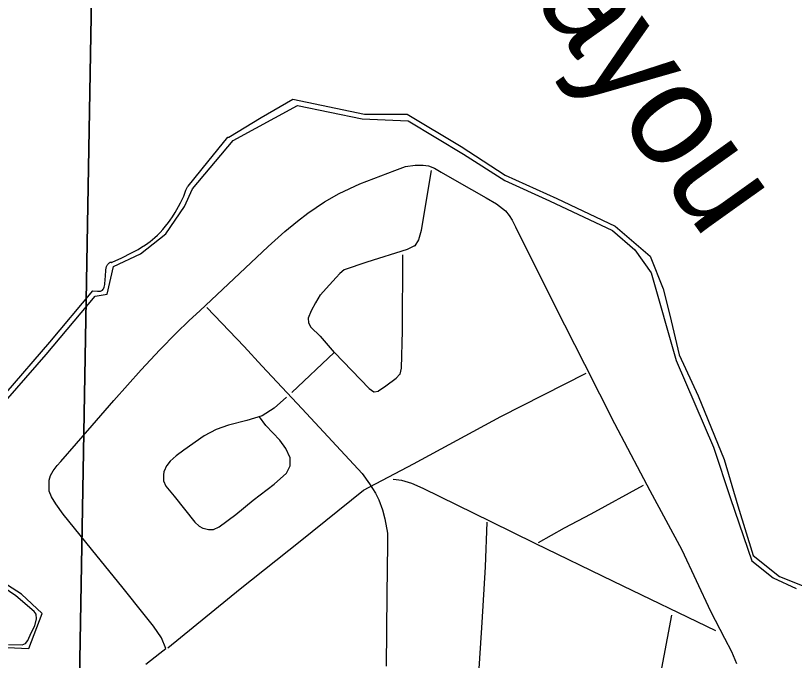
# Model space of a CAD drawing. Extents: x 1219626 to 1426462, y 456797 to 752399.
# Drawn here: x 1337744 to 1341539, y 516832 to 519972 of the extents above; entities that cross this region are included whole.
import ezdxf

# ---------------------------------------------------------------- set-up
doc = ezdxf.new("R2010")
doc.units = 0
for name, color, linetype in [('Cities Incorporated Area', 7, 'Continuous'), ('City Streets', 7, 'Continuous'), ('County Routes Highway Center Lines', 7, 'Continuous'), ('Islands Coastal', 7, 'Continuous'), ('Narrow River Creek and Branch and Slough Text', 7, 'Continuous'), ('Quad Borders', 7, 'Continuous')]:
    doc.layers.add(name, color=color, linetype=linetype)

msp = doc.modelspace()

# ---------------------------------------------------------------- linework, layer by layer
at = {"layer": 'Cities Incorporated Area'}
for points in [[(1337648.5, 518044), (1337892.2, 518321.6), (1338130.9, 518604.8), (1338189.4, 518615.1), (1338220.4, 518749.5), (1338353.3, 518811.6), (1338476.6, 518909.3), (1338566.3, 519041.9), (1338605.4, 519127.5), (1338804.2, 519363), (1339117.2, 519534.6), (1339432.5, 519469.3), (1339657.2, 519459.5), (1339926.6, 519297.8), (1340127.3, 519168.6), (1340344.9, 519069.9), (1340651.6, 518925.1), (1340760.8, 518831.6), (1340841, 518719.3), (1340962.3, 518292.7), (1341144.9, 517870), (1341226.5, 517620.3), (1341330.8, 517315.9), (1341435.1, 517233.2), (1341547.8, 517181.4)], [(1337420.7, 516908.1), (1337808.6, 516889), (1337873.3, 517060.7), (1337772.8, 517155), (1337633.9, 517242.6)]]:
    msp.add_lwpolyline(points, dxfattribs=at)
at = {"layer": 'City Streets'}
for p, q in [((1339768.7, 519217.9), (1339750.4, 519112.5)), ((1339750.4, 519112.5), (1339720.6, 518926)), ((1339720.6, 518925.8), (1339706.9, 518879.6)), ((1339706.8, 518879.4), (1339688.6, 518850.2)), ((1339688.2, 518849.9), (1339651.3, 518833.1)), ((1339651.2, 518833.1), (1339455, 518771.7)), ((1339629.5, 518436.7), (1339630.5, 518807)), ((1339454.9, 518771.7), (1339345.4, 518733.5)), ((1339345.1, 518733.4), (1339323.5, 518715.6)), ((1339323.4, 518715.5), (1339306.1, 518697.2)), ((1339228.7, 518612), (1339205, 518572.5)), ((1339205, 518572.5), (1339184.3, 518534.8)), ((1339184.2, 518534.7), (1339169.3, 518498.3)), ((1339169.3, 518497.8), (1339171.2, 518476.5)), ((1339171.3, 518476.1), (1339182.2, 518454.2)), ((1339182.4, 518453.9), (1339227.2, 518410.1)), ((1339624.7, 518255), (1339629.5, 518436.6)), ((1339227.3, 518410), (1339296.2, 518330.6)), ((1339090, 518136.9), (1339296.2, 518330.6)), ((1339297.6, 518330.5), (1339467, 518155.4)), ((1339617, 518226.1), (1339624.6, 518254.8)), ((1340107.6, 518019.4), (1340523.4, 518230.2)), ((1339548.3, 518168.8), (1339597.5, 518206.5)), ((1339597.6, 518206.6), (1339616.7, 518225.7)), ((1339467.1, 518155.2), (1339489.9, 518140)), ((1339512.7, 518143.8), (1339548.3, 518168.8)), ((1339063.6, 518113.7), (1339003.7, 518060.1)), ((1339490.7, 518139.9), (1339512.3, 518143.6)), ((1339003.6, 518060), (1338945.8, 518023.4)), ((1338871.2, 518000.6), (1338781.3, 517977.4)), ((1338945.5, 518023.3), (1338871.2, 518000.6)), ((1338962.5, 517976), (1338932.1, 518018)), ((1339682.2, 517788.3), (1340107.6, 518019.4)), ((1338781.2, 517977.4), (1338720.9, 517956.1)), ((1339030.7, 517904.9), (1338962.6, 517975.9)), ((1338663.3, 517925.6), (1338563.7, 517855.5)), ((1338720.8, 517956.1), (1338663.4, 517925.7)), ((1339060.2, 517863.3), (1339030.8, 517904.8)), ((1338563.7, 517855.5), (1338526.5, 517828)), ((1339082.4, 517819), (1339060.3, 517863.2)), ((1338526.5, 517828), (1338497.1, 517802.4)), ((1339081.5, 517780.3), (1339082.5, 517818.5)), ((1338480, 517780), (1338467.1, 517753.7)), ((1338496.9, 517802.3), (1338480.1, 517780.2)), ((1339063.7, 517744), (1339081.4, 517779.9)), ((1339439.6, 517660.8), (1339682.2, 517788.3)), ((1338467, 517753.4), (1338464.6, 517732.8)), ((1339004.2, 517690.2), (1339063.5, 517743.7)), ((1338464.6, 517732.7), (1338464.6, 517707.3)), ((1338464.7, 517706.9), (1338475.7, 517680.7)), ((1339625.1, 517707.1), (1339583.6, 517712)), ((1339674.4, 517692.6), (1339625.2, 517707.1)), ((1338475.8, 517680.4), (1338515.9, 517631.7)), ((1338901.7, 517611.4), (1339004.1, 517690.2)), ((1339131.1, 517412.2), (1339439.4, 517660.6)), ((1339729.5, 517669.4), (1339674.5, 517692.6)), ((1340801.9, 517682.9), (1340546.6, 517543.2)), ((1338515.9, 517631.7), (1338616.9, 517505.6)), ((1338816.6, 517541.8), (1338901.6, 517611.4)), ((1338736.4, 517481.9), (1338816.6, 517541.8)), ((1340546.6, 517543.2), (1340416.6, 517475.6)), ((1338617, 517505.5), (1338638.6, 517485.8)), ((1338638.8, 517485.6), (1338656.9, 517476.1)), ((1338657.1, 517476), (1338683.5, 517469.3)), ((1338683.8, 517469.3), (1338707.6, 517469.7)), ((1338708, 517469.8), (1338736.2, 517481.8)), ((1340040.4, 517505.5), (1340031.7, 517287.5)), ((1340416.5, 517475.5), (1340289.4, 517405)), ((1338838.1, 517180.2), (1339131.1, 517412.2)), ((1340656.8, 517215.9), (1340275.9, 517400.6)), ((1340031.7, 517287.5), (1340015.8, 517015.8)), ((1341155.7, 516976.1), (1340656.8, 517215.9)), ((1338486.1, 516893), (1338838.1, 517180.2)), ((1340804.8, 516330.3), (1340942.1, 517052.5)), ((1340015.8, 517015.8), (1339995.9, 516725.7))]:
    msp.add_line(p, q, dxfattribs=at)
for points in [[(1339306.1, 518697.2), (1339257.2, 518643.6), (1339228.8, 518612.2)], [(1340275.9, 517400.6), (1340061.2, 517506), (1339729.6, 517669.4)]]:
    msp.add_lwpolyline(points, dxfattribs=at)
for centre, start, end in [((1339751.3, 519112.3), 170.112, 170.9474), ((1339719.6, 518926.1), 343.4652, 350.9474), ((1339705.9, 518879.9), 328.0791, 343.4652), ((1339687.8, 518850.8), 294.444, 328.0791), ((1339650.9, 518834), 287.3701, 294.444), ((1339455.3, 518770.7), 107.3701, 109.1888), ((1339345.7, 518732.6), 109.1888, 129.4278), ((1339306.8, 518696.5), 136.5482, 137.7006), ((1339324.1, 518714.9), 129.4278, 136.5482), ((1339229.5, 518611.5), 137.7702, 149.1391), ((1339205.9, 518572), 149.1391, 151.1328), ((1339185.1, 518534.4), 151.1328, 157.8097), ((1339170.3, 518497.9), 157.8097, 185.0796), ((1339172.2, 518476.6), 185.0796, 206.5651), ((1339183.1, 518454.6), 206.5651, 225.6228), ((1339628.5, 518436.7), 358.4765, 359.8504), ((1339226.5, 518409.4), 40.9219, 45.6228), ((1339296.8, 518329.8), 44.0398, 133.2058), ((1339623.7, 518255), 345.0686, 358.4765), ((1339596.9, 518207.3), 307.4054, 315), ((1339616, 518226.4), 315, 345.0686), ((1339467.7, 518156), 224.0398, 236.3099), ((1339547.7, 518169.6), 305.0958, 307.4054), ((1339490.5, 518140.9), 236.3099, 279.8658), ((1339512.1, 518144.6), 279.8658, 305.0958), ((1339003.1, 518060.8), 302.3474, 311.8337), ((1338870.9, 518001.5), 284.4703, 286.9719), ((1338945.2, 518024.2), 286.9719, 302.3474), ((1340108.1, 518018.5), 116.8839, 118.51), ((1338781.6, 517976.4), 104.4703, 109.3921), ((1338963.3, 517976.6), 215.9097, 223.8065), ((1338663.8, 517924.8), 117.8973, 125.1411), ((1338721.2, 517955.2), 109.3921, 117.8973), ((1339030, 517904.2), 35.3482, 43.8065), ((1338564.3, 517854.7), 125.1411, 126.5111), ((1339059.4, 517862.8), 26.5651, 35.3482), ((1338527.1, 517827.2), 126.5111, 130.9858), ((1339081.5, 517818.6), 358.5679, 26.5651), ((1338480.9, 517779.6), 142.7336, 153.8532), ((1338497.7, 517801.7), 130.9858, 142.7336), ((1339080.5, 517780.4), 333.7413, 358.5679), ((1339681.7, 517789.2), 297.7397, 298.51), ((1338468, 517753.2), 153.8532, 173.3675), ((1339062.8, 517744.5), 312.0643, 333.7413), ((1338465.6, 517732.7), 173.3675, 180), ((1338465.6, 517707.3), 180, 202.6938), ((1339624.9, 517706.1), 73.6105, 83.3675), ((1338476.6, 517681), 202.6938, 219.4128), ((1339003.5, 517691), 307.5555, 312.0643), ((1339440, 517659.9), 117.7397, 128.8564), ((1339674.1, 517691.7), 67.1663, 73.6105), ((1339729.1, 517668.5), 63.77, 67.1663), ((1338515.1, 517631.1), 38.6866, 39.4128), ((1338902.3, 517610.6), 127.5555, 129.2894), ((1338816, 517542.6), 306.7593, 309.2894), ((1340546.1, 517544.1), 297.4945, 298.694), ((1338617.6, 517506.2), 218.6866, 227.663), ((1338639.2, 517486.5), 227.663, 242.2415), ((1338657.4, 517477), 242.2415, 255.7189), ((1338683.7, 517470.3), 255.7189, 271.1458), ((1338707.6, 517470.7), 271.1458, 292.9638), ((1338735.8, 517482.7), 292.9638, 306.7593), ((1340417, 517474.7), 117.4945, 119.0361), ((1339130.4, 517413), 308.382, 308.8564), ((1340276.3, 517401.5), 243.8494, 244.1372), ((1340030.7, 517287.5), 356.6395, 357.7145), ((1340657.3, 517216.8), 244.1372, 244.3301), ((1338838.7, 517179.4), 128.382, 129.2122), ((1340014.8, 517015.8), 356.0909, 356.6395)]:
    msp.add_arc(centre, 1, start, end, dxfattribs=at)
at = {"layer": 'County Routes Highway Center Lines'}
for p, q in [((1339420.5, 519152.4), (1339591.3, 519216.9)), ((1339591.3, 519216.9), (1339643.2, 519236.3)), ((1339643.2, 519236.3), (1339690.3, 519244.1)), ((1339690.3, 519244.1), (1339729.1, 519244.1)), ((1339729.1, 519244.1), (1339756.2, 519240.2)), ((1339756.2, 519240.2), (1339784.9, 519228.5)), ((1339784.9, 519228.5), (1339817.4, 519210.1)), ((1339817.4, 519210.1), (1339893.5, 519166)), ((1339321.1, 519105.8), (1339420.5, 519152.4)), ((1339893.5, 519166), (1340036.1, 519084.5)), ((1339249.3, 519064.6), (1339321.1, 519105.8)), ((1339167.3, 519009.7), (1339249.3, 519064.6)), ((1340036.1, 519084.5), (1340086.6, 519055.3)), ((1340086.6, 519055.3), (1340130.7, 519021.9)), ((1339117.8, 518971.4), (1339167.3, 519009.7)), ((1340130.7, 519021.9), (1340148.2, 518999.1)), ((1340148.2, 518999.1), (1340164.2, 518975.3)), ((1339055.2, 518920), (1339117.8, 518971.4)), ((1340164.2, 518975.3), (1340179.3, 518943.3)), ((1338975.2, 518846.7), (1339055.2, 518920)), ((1340179.3, 518943.3), (1340217.1, 518867.6)), ((1338641.9, 518534.3), (1338975.2, 518846.7)), ((1340217.1, 518867.6), (1340278.7, 518745.4)), ((1340278.7, 518745.4), (1340370.4, 518561)), ((1338590, 518486.3), (1338641.9, 518534.3)), ((1338675.9, 518550.8), (1338857.3, 518359.7)), ((1340370.4, 518561), (1340515.9, 518273.8)), ((1338526, 518425.2), (1338590, 518486.3)), ((1338446.4, 518344.2), (1338526, 518425.2)), ((1338355.7, 518246.6), (1338446.4, 518344.2)), ((1338857.3, 518359.7), (1338943.2, 518266.5)), ((1338943.2, 518266.5), (1339139.6, 518057)), ((1340515.9, 518273.8), (1340662.4, 517985.7)), ((1338222.3, 518097.2), (1338355.7, 518246.6)), ((1338116.5, 517975.5), (1338222.3, 518097.2)), ((1339139.6, 518057), (1339433.1, 517741.6)), ((1337964.2, 517800.8), (1338116.5, 517975.5)), ((1340662.4, 517985.7), (1340788.6, 517744.5)), ((1337926.8, 517754.7), (1337947.2, 517780.4)), ((1337947.2, 517780.4), (1337964.2, 517800.8)), ((1337913.7, 517732.4), (1337926.8, 517754.7)), ((1339433.1, 517741.6), (1339468.6, 517691.2)), ((1340788.6, 517744.5), (1340833.7, 517658.7)), ((1337906.9, 517687.8), (1337907.9, 517710.1)), ((1337907.9, 517710.1), (1337913.7, 517732.4)), ((1337906.9, 517655.8), (1337906.9, 517687.8)), ((1339468.6, 517691.2), (1339497.7, 517646.1)), ((1340833.7, 517658.7), (1340989.4, 517370.5)), ((1337918.6, 517628.6), (1337906.9, 517655.8)), ((1337939.4, 517593.7), (1337918.6, 517628.6)), ((1339497.7, 517646.1), (1339513.7, 517614)), ((1337976.3, 517544.2), (1337939.4, 517593.7)), ((1339513.7, 517614), (1339531.6, 517565.5)), ((1338142.2, 517339), (1337976.3, 517544.2)), ((1339531.6, 517565.5), (1339543.3, 517521.9)), ((1339543.3, 517521.9), (1339555.9, 517452)), ((1339555.9, 517452), (1339556.8, 517397.7)), ((1339556.8, 517397.7), (1339553.4, 517152.7)), ((1340989.4, 517370.5), (1341130.1, 517070.7)), ((1338261.1, 517191.5), (1338142.2, 517339)), ((1338377, 517046.5), (1338261.1, 517191.5)), ((1339553.4, 517152.7), (1339549.6, 516802.9)), ((1341130.1, 517070.7), (1341198, 516940.7)), ((1338416.3, 516997.9), (1338377, 517046.5)), ((1338455.1, 516942.2), (1338416.3, 516997.9)), ((1338476, 516890.2), (1338455.1, 516942.2)), ((1341198, 516940.7), (1341232, 516875.2)), ((1338379, 516814.1), (1338446.9, 516867)), ((1338446.9, 516867), (1338476, 516890.2)), ((1341232, 516875.2), (1341256.2, 516816))]:
    msp.add_line(p, q, dxfattribs=at)
at = {"layer": 'Islands Coastal'}
msp.add_line((1338778.2, 519379.4), (1338783.4, 519379.8), dxfattribs=at)
for points in [[(1338783.4, 519379.8), (1338939.8, 519476.3), (1339094, 519564.9), (1339444.4, 519492.3), (1339547.7, 519492.3), (1339651.1, 519492.3), (1339915.6, 519334.9), (1340128.7, 519195.5), (1340380.3, 519081.2), (1340665.5, 518946.1), (1340836.4, 518799.7), (1340898.8, 518641.9), (1340931.9, 518512.8), (1340977.6, 518319.2), (1341069.1, 518120.6), (1341196.2, 517810.8), (1341263.1, 517584.7), (1341337.6, 517342.4), (1341465.5, 517241.1), (1341695.6, 517149.4), (1341860.4, 517087.4), (1341917, 517023.9), (1342014.8, 516837.1), (1342014.7, 516742.9)], [(1338120.4, 518631.1), (1338143.3, 518629.5), (1338152.1, 518629.5), (1338157.2, 518630), (1338161.6, 518631.3), (1338164.2, 518632.7), (1338167.2, 518635.1), (1338170.7, 518639.1), (1338172.3, 518641.8), (1338174, 518645.3), (1338175.6, 518649.7), (1338177.1, 518655.1), (1338178.4, 518661.9), (1338179.5, 518670.3), (1338180.3, 518680.5), (1338181.7, 518709), (1338182.9, 518725.1), (1338183.9, 518733.2), (1338185.4, 518741.4), (1338187.5, 518749.5), (1338189, 518753.3), (1338190.7, 518756.9), (1338192.7, 518760.3), (1338195, 518763.5), (1338197.9, 518766.3), (1338201.2, 518768.7), (1338205, 518770.7), (1338205.5, 518770.8), (1338205.9, 518770.9), (1338206.2, 518770.9), (1338206.6, 518770.9), (1338207.2, 518770.9), (1338208, 518770.8), (1338209, 518770.6), (1338210.5, 518770.4), (1338211.3, 518770.3), (1338211.7, 518770.3), (1338212.1, 518770.3), (1338212.6, 518770.3), (1338213.1, 518770.4), (1338213.6, 518770.5), (1338213.8, 518770.7), (1338261.6, 518792.7), (1338309.2, 518816.1), (1338340.4, 518833.2), (1338357.9, 518843.6), (1338377.5, 518856.3), (1338399.2, 518871.9), (1338423, 518891.4), (1338435.2, 518902.6), (1338447.8, 518915.2), (1338460.7, 518929.5), (1338475.1, 518946.9), (1338488.5, 518964.4), (1338496.9, 518976.2), (1338507.7, 518992.1), (1338521.2, 519013.5), (1338538.1, 519042.7), (1338547.4, 519059.7), (1338557.7, 519079.4), (1338559.4, 519082.8), (1338560.9, 519086.2), (1338563.6, 519093.3), (1338565.2, 519098), (1338571.5, 519117.2), (1338573.6, 519122.5), (1338576.2, 519128.4), (1338577.7, 519131.4), (1338579.5, 519134.6), (1338581.7, 519137.9), (1338584.2, 519141.2), (1338681.2, 519260.3), (1338778.2, 519379.4)], [(1337698.2, 518135.5), (1337910.9, 518381.6), (1338120.4, 518631.1)], [(1337709, 516908.8), (1337776.4, 516908.2), (1337791.6, 516914.8), (1337802.8, 516929.1), (1337820.2, 516965.4), (1337836.9, 516999.8), (1337846.2, 517034.6), (1337843.8, 517056.4), (1337833.7, 517069.9), (1337744.9, 517145.9), (1337650.6, 517209.7)]]:
    msp.add_lwpolyline(points, dxfattribs=at)
at = {"layer": 'Quad Borders'}
for p, q in [((1338658.1, 551109.9), (1337860.7, 505655.7)), ((1337860.7, 505655.7), (1338658.1, 551109.9))]:
    msp.add_line(p, q, dxfattribs=at)

# ---------------------------------------------------------------- texts
at = {"layer": 'Narrow River Creek and Branch and Slough Text'}
msp.add_text('Bayou', height=500, rotation=305.4994, dxfattribs=at).set_placement((1340006.9, 520418.1))

doc.saveas('drawing.dxf')
